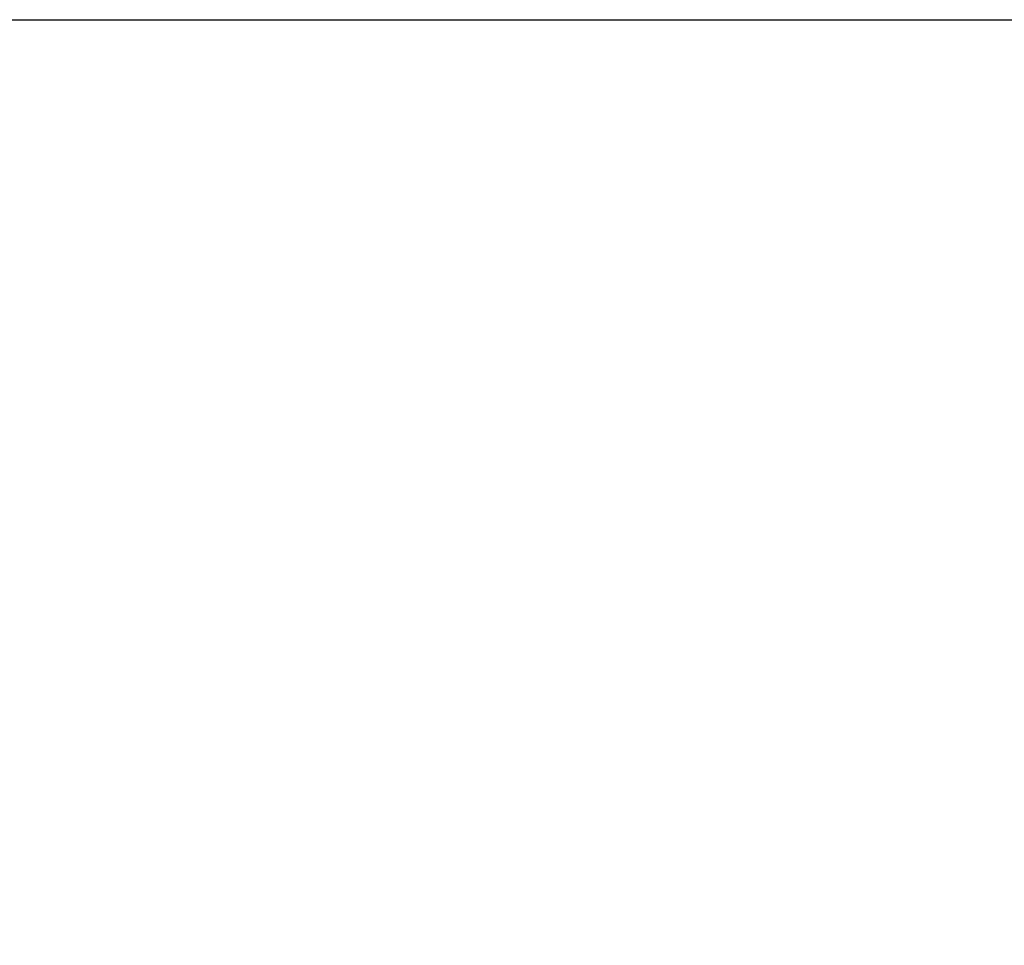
# Model space of a CAD drawing. Header units: millimetres. Extents: x 15 to 2005, y -26 to 622.
# Tile 371 of 656: x 93.144129 to 93.144925, y -12.24391 to -12.243162. Entities that reach past the tile are written whole.
import ezdxf

# ---------------------------------------------------------------- set-up
doc = ezdxf.new("R2010")
doc.units = ezdxf.units.MM

# ---------------------------------------------------------------- blocks, each defined once
blk = doc.blocks.new('SG')
at = {"color": 7, "linetype": 'Continuous'}
blk.add_open_spline([(93.13166965, -12.24316245), (93.13308795, -12.24317251), (93.13451417, -12.24320292), (93.13594794, -12.24325401), (93.13738888, -12.24332613), (93.13883658, -12.24341961), (93.14029064, -12.24353475), (93.14175062, -12.24367188), (93.14321607, -12.24383129), (93.14468656, -12.24401327), (93.1461616, -12.24421811), (93.14764072, -12.24444607), (93.14912342, -12.2446974), (93.1506092, -12.24497236), (93.15209753, -12.24527118), (93.1535879, -12.24559406), (93.15507975, -12.24594122), (93.15657254, -12.24631285), (93.1580657, -12.2467091), (93.15955866, -12.24713015), (93.16105084, -12.24757613), (93.16254166, -12.24804716), (93.1640305, -12.24854334), (93.16551677, -12.24906478), (93.16699985, -12.24961152), (93.16847912, -12.25018362), (93.16995397, -12.25078112), (93.17142375, -12.25140401), (93.17288784, -12.25205229), (93.1743456, -12.25272594), (93.17579639, -12.25342489), (93.17723958, -12.25414907), (93.17867451, -12.2548984), (93.18010056, -12.25567275), (93.18151707, -12.256472), (93.18292341, -12.25729598), (93.18431896, -12.25814451), (93.18570306, -12.25901739), (93.1870751, -12.25991441), (93.18843445, -12.26083532), (93.18978051, -12.26177985), (93.19111265, -12.26274772), (93.19243029, -12.26373862), (93.19373282, -12.26475223), (93.19501967, -12.2657882), (93.19629027, -12.26684617), (93.19754406, -12.26792574), (93.19878048, -12.26902652), (93.19999901, -12.27014808), (93.20119913, -12.27128999), (93.20238033, -12.27245177), (93.20354212, -12.27363297), (93.20468402, -12.27483309), (93.20580558, -12.27605162), (93.20690636, -12.27728805), (93.20798594, -12.27854183), (93.2090439, -12.27981243), (93.21007987, -12.28109928), (93.21109348, -12.28240181), (93.21208438, -12.28371945), (93.21305225, -12.28505159), (93.21399679, -12.28639765), (93.21491769, -12.287757), (93.21581471, -12.28912904), (93.21668759, -12.29051315), (93.21753613, -12.29190869), (93.2183601, -12.29331503), (93.21915935, -12.29473155), (93.2199337, -12.29615759), (93.22068303, -12.29759252), (93.22140722, -12.29903571), (93.22210617, -12.3004865), (93.22277981, -12.30194426), (93.22342809, -12.30340835), (93.22405099, -12.30487814), (93.22464848, -12.30635298), (93.22522058, -12.30783226), (93.22576733, -12.30931534), (93.22628876, -12.3108016), (93.22678495, -12.31229045), (93.22725598, -12.31378126), (93.22770195, -12.31527344), (93.228123, -12.3167664), (93.22851926, -12.31825956), (93.22889088, -12.31975235), (93.22923804, -12.3212442), (93.22956093, -12.32273457), (93.22985974, -12.32422291), (93.2301347, -12.32570868), (93.23038604, -12.32719138), (93.230614, -12.3286705), (93.23081883, -12.33014555), (93.23100081, -12.33161603), (93.23116022, -12.33308149), (93.23129735, -12.33454146), (93.2314125, -12.33599552), (93.23150597, -12.33744322), (93.23157809, -12.33888416), (93.23162919, -12.34031793), (93.23165959, -12.34174416), (93.23166965, -12.34316245)], degree=1, knots=[0, 0, 0.009029, 0.018111, 0.027245, 0.03643, 0.045665, 0.054951, 0.064287, 0.073671, 0.083104, 0.092585, 0.102112, 0.111686, 0.121306, 0.13097, 0.140678, 0.150429, 0.160223, 0.170058, 0.179933, 0.189848, 0.199801, 0.209792, 0.21982, 0.229883, 0.23998, 0.25011, 0.260273, 0.270467, 0.28069, 0.290942, 0.301222, 0.311527, 0.321858, 0.332212, 0.342589, 0.352987, 0.363404, 0.37384, 0.384293, 0.394762, 0.405245, 0.41574, 0.426248, 0.436765, 0.447291, 0.457824, 0.468363, 0.478906, 0.489452, 0.5, 0.510548, 0.521094, 0.531637, 0.542176, 0.552709, 0.563235, 0.573752, 0.58426, 0.594755, 0.605238, 0.615707, 0.62616, 0.636596, 0.647013, 0.657411, 0.667788, 0.678142, 0.688473, 0.698778, 0.709058, 0.71931, 0.729533, 0.739727, 0.74989, 0.76002, 0.770117, 0.78018, 0.790208, 0.800199, 0.810152, 0.820067, 0.829942, 0.839777, 0.849571, 0.859322, 0.86903, 0.878694, 0.888314, 0.897888, 0.907415, 0.916896, 0.926329, 0.935713, 0.945049, 0.954335, 0.96357, 0.972755, 0.981889, 0.990971, 1, 1], dxfattribs=at)

msp = doc.modelspace()

# ---------------------------------------------------------------- linework, layer by layer
at = {"color": 7, "linetype": 'Continuous'}
msp.add_line((91.98166965, -12.24316245), (156.98166965, -12.24316245), dxfattribs=at)
msp.add_arc((93.13166965, -12.34316245), 0.1, 0, 90, dxfattribs=at)

# ---------------------------------------------------------------- block references
msp.add_blockref('SG', (0, 0))

doc.saveas('drawing.dxf')
